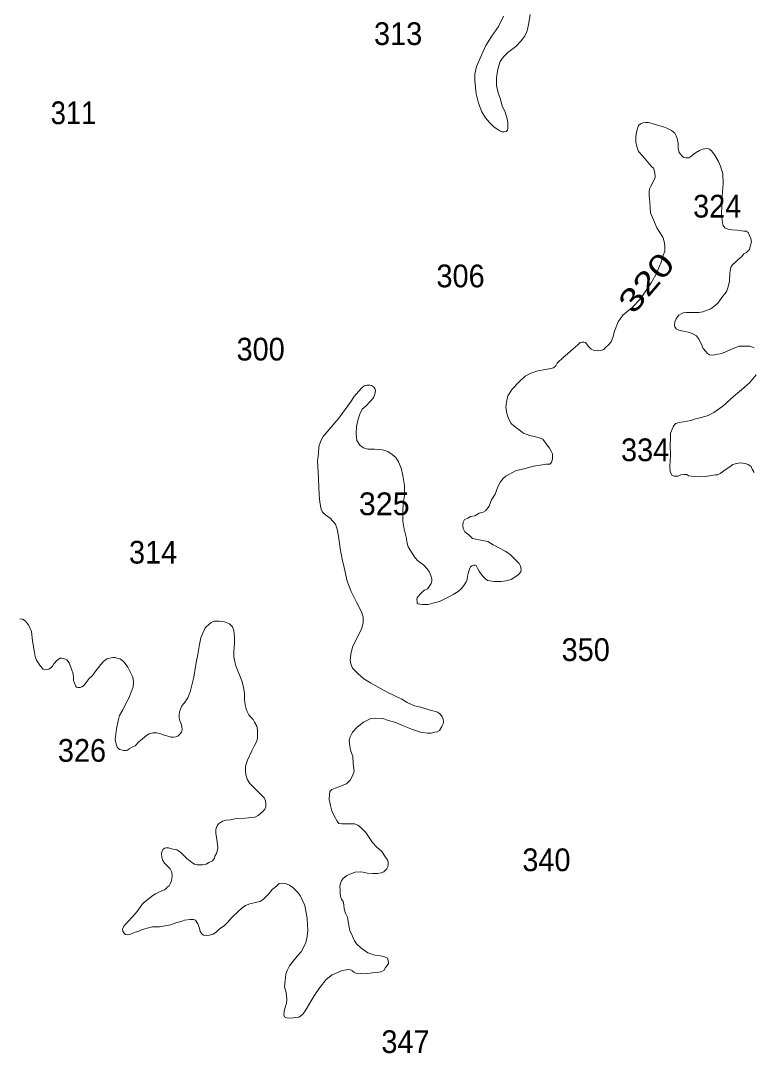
# Model space of a CAD drawing. Extents: x 445.4 to 500, y 8728.7 to 8784.
# Drawn here: x 472.73 to 477.88, y 8735.37 to 8742.64 of the extents above; entities that cross this region are included whole.
import ezdxf
from ezdxf.enums import TextEntityAlignment as Align

# ---------------------------------------------------------------- set-up
doc = ezdxf.new("R2010")
doc.units = 0
doc.header["$LTSCALE"] = 0.064
doc.layers.add('2', color=7, linetype='Continuous', lineweight=13)
doc.layers.add('21', color=7, linetype='Continuous')
doc.layers.add('61', color=7, linetype='Continuous')

msp = doc.modelspace()

# ---------------------------------------------------------------- linework, layer by layer
at = {"layer": '2'}
for points in [[(476.3142, 8742.6807), (476.306, 8742.622), (476.2962, 8742.5748), (476.2864, 8742.5487), (476.275, 8742.5275), (476.2505, 8742.4933), (476.2146, 8742.4558), (476.1575, 8742.4134), (476.1265, 8742.3825), (476.1053, 8742.3499), (476.0936, 8742.3225), (476.0855, 8742.2818), (476.0773, 8742.2345), (476.0789, 8742.1824), (476.0904, 8742.1303), (476.1067, 8742.0846), (476.1181, 8742.0374), (476.1361, 8742.0015), (476.1508, 8741.9575), (476.1573, 8741.9208), (476.1589, 8741.8947), (476.1589, 8741.8816), (476.1557, 8741.867), (476.1475, 8741.8572), (476.1312, 8741.8556), (476.1181, 8741.8556), (476.1018, 8741.8621), (476.0871, 8741.8719), (476.0626, 8741.8882), (476.0283, 8741.9224), (476.0006, 8741.9533), (475.9745, 8741.9973), (475.9516, 8742.0576), (475.9353, 8742.1228), (475.9251, 8742.2151), (475.9251, 8742.2607), (475.9382, 8742.3145), (475.9627, 8742.3748), (476.0035, 8742.4636), (476.0443, 8742.5255), (476.0917, 8742.5972), (476.1276, 8742.6689)], [(477.0785, 8741.9003), (477.0666, 8741.8626), (477.0586, 8741.8229), (477.0586, 8741.7833), (477.0646, 8741.7516), (477.0785, 8741.7178), (477.1083, 8741.6841), (477.1321, 8741.6564), (477.154, 8741.6286), (477.1679, 8741.6128), (477.1818, 8741.6009), (477.1917, 8741.5691), (477.1937, 8741.5334), (477.1739, 8741.489), (477.1619, 8741.4685), (477.154, 8741.4546), (477.152, 8741.4367), (477.152, 8741.407), (477.156, 8741.3614), (477.1619, 8741.286), (477.1818, 8741.2365), (477.2056, 8741.1809), (477.2496, 8741.1154), (477.257, 8741.0832), (477.262, 8741.051), (477.262, 8741.0163), (477.2496, 8740.9816), (477.2372, 8740.9395), (477.2024, 8740.854), (477.1676, 8740.792), (477.1329, 8740.7449), (477.0906, 8740.6805), (477.0336, 8740.6186), (476.9665, 8740.5665), (476.9343, 8740.5195), (476.909, 8740.4537), (476.8966, 8740.4091), (476.8842, 8740.3769), (476.8668, 8740.3571), (476.8445, 8740.3373), (476.8346, 8740.3249), (476.8122, 8740.3174), (476.7874, 8740.315), (476.765, 8740.3174), (476.7452, 8740.3273), (476.7267, 8740.3447), (476.7129, 8740.3619), (476.7034, 8740.3723), (476.6921, 8740.3766), (476.6818, 8740.3766), (476.6679, 8740.3723), (476.6498, 8740.3576), (476.6169, 8740.3283), (476.5772, 8740.2929), (476.5495, 8740.2705), (476.5061, 8740.2273), (476.4962, 8740.2099), (476.4788, 8740.1951), (476.4615, 8740.1901), (476.4242, 8740.1827), (476.3696, 8740.1728), (476.32, 8740.1579), (476.2802, 8740.1356), (476.2356, 8740.0935), (476.1884, 8740.0439), (476.1586, 8739.9968), (476.1486, 8739.9537), (476.1436, 8739.9165), (476.151, 8739.8769), (476.1635, 8739.8372), (476.1808, 8739.8025), (476.2032, 8739.7852), (476.228, 8739.7654), (476.2677, 8739.7356), (476.3124, 8739.7183), (476.3645, 8739.7059), (476.4043, 8739.6935), (476.434, 8739.6514), (476.4515, 8739.6304), (476.4628, 8739.6094), (476.4712, 8739.5897), (476.4726, 8739.5728), (476.4726, 8739.5532), (476.467, 8739.5391), (476.4656, 8739.5279), (476.4529, 8739.518), (476.4276, 8739.5166), (476.3867, 8739.511), (476.3375, 8739.5026), (476.2797, 8739.4871), (476.2122, 8739.4689), (476.1442, 8739.4329), (476.1259, 8739.4161), (476.1076, 8739.3936), (476.0879, 8739.3571), (476.0696, 8739.3065), (476.0443, 8739.2657), (476.026, 8739.2208), (476.0001, 8739.1879), (475.9847, 8739.1802), (475.9559, 8739.1725)], [(477.8618, 8740.347), (477.8235, 8740.347), (477.7852, 8740.347), (477.7312, 8740.3268), (477.6862, 8740.3043), (477.6524, 8740.2931), (477.6321, 8740.2908), (477.6006, 8740.2841), (477.5781, 8740.2863), (477.5623, 8740.2953), (477.5511, 8740.3088), (477.5331, 8740.3313), (477.5173, 8740.3672), (477.5015, 8740.3964), (477.4858, 8740.4189), (477.4655, 8740.4324), (477.4385, 8740.4436), (477.3935, 8740.4526), (477.3613, 8740.4601), (477.3433, 8740.4695), (477.3339, 8740.4836), (477.3308, 8740.4953), (477.3331, 8740.5188), (477.3425, 8740.5407), (477.3519, 8740.5532), (477.3621, 8740.5665), (477.3778, 8740.5751), (477.3927, 8740.5814), (477.4123, 8740.5853), (477.4476, 8740.5853), (477.5025, 8740.5853), (477.5307, 8740.5892), (477.548, 8740.5955), (477.5864, 8740.6096), (477.606, 8740.6237), (477.6358, 8740.6495), (477.6713, 8740.6988), (477.6967, 8740.7306), (477.7079, 8740.764), (477.7174, 8740.8037), (477.7206, 8740.8593), (477.7254, 8740.8926), (477.7302, 8740.9085), (477.7413, 8740.9212), (477.7588, 8740.9387), (477.7795, 8740.9578), (477.8018, 8740.9768), (477.8193, 8740.9959), (477.8368, 8741.007), (477.8575, 8741.0277), (477.8657, 8741.0572), (477.8721, 8741.0826), (477.8689, 8741.1049), (477.8593, 8741.1271), (477.8482, 8741.1462), (477.8355, 8741.1557), (477.8196, 8741.1573), (477.802, 8741.1589), (477.7718, 8741.1636), (477.7336, 8741.1652), (477.7145, 8741.1684), (477.7002, 8741.1732), (477.6858, 8741.1811), (477.6731, 8741.197), (477.6683, 8741.2145), (477.6612, 8741.272), (477.6632, 8741.3414), (477.6652, 8741.4048), (477.6732, 8741.4901), (477.6712, 8741.5595), (477.6553, 8741.6142), (477.6414, 8741.6479), (477.6136, 8741.6915), (477.5917, 8741.7212), (477.5758, 8741.7331), (477.5599, 8741.7391), (477.544, 8741.7371), (477.5281, 8741.7331), (477.5063, 8741.7232), (477.4785, 8741.7074), (477.4447, 8741.6816), (477.4308, 8741.6736), (477.4109, 8741.6717), (477.397, 8741.6756), (477.3851, 8741.6855), (477.3632, 8741.7093), (477.3573, 8741.7411), (477.3573, 8741.7748), (477.3493, 8741.8085), (477.3434, 8741.8283), (477.3334, 8741.8462), (477.3096, 8741.864), (477.2778, 8741.8818), (477.254, 8741.8918), (477.2122, 8741.9017), (477.1725, 8741.9136), (477.148, 8741.9221), (477.1262, 8741.9221), (477.1083, 8741.9201), (477.0924, 8741.9122), (477.0785, 8741.9003)], [(477.8911, 8740.3358), (477.8618, 8740.347)], [(477.8905, 8739.4592), (477.8775, 8739.4827), (477.8694, 8739.5005), (477.849, 8739.5135), (477.8271, 8739.5216), (477.7962, 8739.5257), (477.7815, 8739.5249), (477.7661, 8739.5216), (477.7417, 8739.5135), (477.7189, 8739.4989), (477.6945, 8739.4811), (477.652, 8739.4506), (477.6347, 8739.443), (477.6194, 8739.441), (477.5619, 8739.4334), (477.516, 8739.4277), (477.47, 8739.4296), (477.4297, 8739.4353), (477.4163, 8739.4449), (477.3953, 8739.4449), (477.3742, 8739.443), (477.3569, 8739.4334), (477.3435, 8739.4315), (477.3282, 8739.4315), (477.3129, 8739.4391), (477.2995, 8739.4659), (477.2976, 8739.5022), (477.3033, 8739.5768), (477.2995, 8739.6533), (477.3014, 8739.6992), (477.3033, 8739.7355), (477.3206, 8739.7795), (477.3378, 8739.8024), (477.3627, 8739.8101), (477.3933, 8739.8158), (477.4451, 8739.8235), (477.4796, 8739.8349), (477.5102, 8739.8426), (477.5668, 8739.8584), (477.6073, 8739.8809), (477.6704, 8739.9258), (477.7447, 8739.9933), (477.801, 8740.0404), (477.8573, 8740.0899), (477.9046, 8740.1447)], [(475.0912, 8739.7291), (475.0931, 8739.7829), (475.1047, 8739.8328), (475.1162, 8739.8693), (475.1335, 8739.9038), (475.1604, 8739.9268), (475.2123, 8739.9836), (475.2216, 8740.0093), (475.227, 8740.0362), (475.2229, 8740.0496), (475.2135, 8740.0604), (475.1987, 8740.0698), (475.1866, 8740.0725), (475.1664, 8740.0725), (475.1476, 8740.0671), (475.1314, 8740.0537), (475.1072, 8740.0281), (475.0763, 8739.9932), (475.052, 8739.9543), (474.9686, 8739.8414), (474.8869, 8739.7445), (474.86, 8739.7119), (474.8426, 8739.6812), (474.8273, 8739.6389), (474.8253, 8739.5948), (474.8196, 8739.5391), (474.8234, 8739.4662), (474.8311, 8739.302), (474.835, 8739.2501), (474.8446, 8739.2002), (474.8542, 8739.178), (474.8773, 8739.1588), (474.9081, 8739.1377), (474.9273, 8739.1166), (474.9466, 8739.0954), (474.9581, 8739.059), (474.9677, 8739.011), (474.9773, 8738.9227), (474.9927, 8738.8478), (475.0062, 8738.7902), (475.0276, 8738.6931), (475.0564, 8738.6201), (475.093, 8738.5453), (475.1276, 8738.4781), (475.1391, 8738.4416), (475.1391, 8738.4032), (475.1314, 8738.3617), (475.118, 8738.3367), (475.093, 8738.2868), (475.066, 8738.2293), (475.0526, 8738.1793), (475.0487, 8738.1371), (475.0526, 8738.1129), (475.0661, 8738.0822), (475.1045, 8738.0418), (475.1449, 8738.0054), (475.193, 8737.9785), (475.2449, 8737.9478), (475.3084, 8737.9132), (475.3623, 8737.8864), (475.4123, 8737.8633), (475.4488, 8737.8403), (475.5007, 8737.8173), (475.545, 8737.8077), (475.6123, 8737.7865), (475.6661, 8737.7712), (475.6835, 8737.7558), (475.695, 8737.7385), (475.7027, 8737.7213), (475.7046, 8737.704), (475.7027, 8737.6886), (475.6931, 8737.6714), (475.6782, 8737.6416), (475.6609, 8737.634), (475.6436, 8737.632), (475.6186, 8737.6244), (475.5936, 8737.6244), (475.5436, 8737.6301), (475.4878, 8737.6493), (475.4167, 8737.6781), (475.3705, 8737.6992), (475.3186, 8737.7127), (475.2782, 8737.7261), (475.2282, 8737.7299), (475.1936, 8737.7261), (475.1436, 8737.7012), (475.0974, 8737.6666), (475.0647, 8737.632), (475.0493, 8737.5975), (475.0416, 8737.5745), (475.0455, 8737.5322), (475.0513, 8737.5034), (475.0686, 8737.4593), (475.0705, 8737.4113), (475.0763, 8737.3556), (475.0662, 8737.3237), (475.0489, 8737.293), (475.022, 8737.2681), (474.97, 8737.2469), (474.9431, 8737.2373), (474.92, 8737.2277)], [(475.9559, 8739.1725), (475.9251, 8739.1533), (475.8962, 8739.1476), (475.877, 8739.1361), (475.8539, 8739.1265), (475.8443, 8739.1092), (475.8405, 8739.0881), (475.8443, 8739.0631), (475.8559, 8739.0401), (475.8828, 8739.019), (475.9097, 8738.994), (475.9443, 8738.9863), (475.9789, 8738.9786), (476.0174, 8738.9729), (476.054, 8738.9499), (476.1386, 8738.9057), (476.1732, 8738.8827), (476.1963, 8738.8596), (476.237, 8738.8183), (476.2466, 8738.7991), (476.2524, 8738.7761), (476.2505, 8738.7588), (476.2389, 8738.7454), (476.2274, 8738.7358), (476.1812, 8738.705), (476.1447, 8738.6954), (476.1101, 8738.6916), (476.062, 8738.6916), (476.0139, 8738.6974), (476.0004, 8738.7089), (475.9774, 8738.7338), (475.9562, 8738.7645), (475.9439, 8738.7855), (475.9346, 8738.8031), (475.9305, 8738.8055), (475.9192, 8738.8063), (475.9119, 8738.8047), (475.9038, 8738.8015), (475.8957, 8738.7934), (475.8875, 8738.778), (475.8802, 8738.7578), (475.8754, 8738.7286), (475.8713, 8738.7043), (475.8656, 8738.6881), (475.8486, 8738.6638), (475.8316, 8738.6428), (475.8089, 8738.6201), (475.7742, 8738.6), (475.7421, 8738.5822), (475.7065, 8738.5644), (475.6771, 8738.5511), (475.6299, 8738.5395), (475.5978, 8738.5288), (475.5773, 8738.5288), (475.5568, 8738.5288), (475.5408, 8738.5315), (475.5283, 8738.5351), (475.5212, 8738.5395), (475.5194, 8738.5502), (475.5185, 8738.5635), (475.5212, 8738.5751), (475.5274, 8738.5866), (475.5443, 8738.6035), (475.5622, 8738.6222), (475.5729, 8738.6311), (475.5836, 8738.6356), (475.5925, 8738.64), (475.604, 8738.656), (475.6183, 8738.6782), (475.6236, 8738.696), (475.6236, 8738.7111), (475.6174, 8738.7343), (475.6058, 8738.7574), (475.5907, 8738.7805), (475.5666, 8738.8064), (475.5416, 8738.8256), (475.5223, 8738.839), (475.505, 8738.8582), (475.48, 8738.8985), (475.4569, 8738.935), (475.4473, 8738.9715), (475.4454, 8738.9945), (475.428, 8739.0591), (475.4203, 8739.1148), (475.4203, 8739.1839), (475.4223, 8739.2376), (475.43, 8739.2961), (475.43, 8739.3671), (475.4184, 8739.4363), (475.4069, 8739.4881), (475.3896, 8739.5322), (475.3704, 8739.5629), (475.3453, 8739.586), (475.3146, 8739.6052), (475.2761, 8739.6186), (475.2203, 8739.6225), (475.172, 8739.6216), (475.1431, 8739.6312), (475.1162, 8739.6504), (475.095, 8739.683), (475.0912, 8739.7291)], [(473.8352, 8737.6034), (473.8215, 8737.5972), (473.8066, 8737.596), (473.7891, 8737.596), (473.7742, 8737.601), (473.7394, 8737.6109), (473.7108, 8737.6221), (473.6897, 8737.627), (473.6748, 8737.627), (473.6598, 8737.6258), (473.635, 8737.6196), (473.6163, 8737.6072), (473.5877, 8737.5848), (473.5628, 8737.5625), (473.5362, 8737.5358), (473.5101, 8737.5234), (473.4939, 8737.5147), (473.4827, 8737.5048), (473.4728, 8737.5023), (473.4553, 8737.5023), (473.4479, 8737.5048), (473.4255, 8737.5098), (473.4106, 8737.5247), (473.4019, 8737.5458), (473.3957, 8737.5805), (473.4044, 8737.6537), (473.4156, 8737.7096), (473.4255, 8737.7493), (473.4491, 8737.7876), (473.469, 8737.8286), (473.4927, 8737.8708), (473.5088, 8737.9129), (473.5213, 8737.9489), (473.525, 8737.9849), (473.52, 8738.0172), (473.4976, 8738.0606), (473.4852, 8738.0892), (473.4591, 8738.1224), (473.4404, 8738.1398), (473.428, 8738.146), (473.4081, 8738.1522), (473.3957, 8738.1559), (473.3795, 8738.1559), (473.3559, 8738.1522), (473.336, 8738.146), (473.3136, 8738.1274), (473.2937, 8738.1075), (473.2788, 8738.0864), (473.2589, 8738.0628), (473.2353, 8738.0293), (473.2117, 8738.0082), (473.1925, 8737.9804), (473.1738, 8737.958), (473.1614, 8737.9493), (473.1502, 8737.9456), (473.1328, 8737.9444), (473.1241, 8737.9469), (473.1166, 8737.9568), (473.1104, 8737.9766), (473.1029, 8737.9953), (473.1029, 8738.0139), (473.1005, 8738.0424), (473.0893, 8738.0735), (473.0719, 8738.1194), (473.0545, 8738.1392), (473.0383, 8738.1479), (473.0196, 8738.1516), (473.0084, 8738.1516), (472.9973, 8738.1454), (472.9848, 8738.1343), (472.9649, 8738.1119), (472.9537, 8738.0946), (472.9401, 8738.0821), (472.9276, 8738.0747), (472.9077, 8738.0697), (472.8878, 8738.0747), (472.8692, 8738.0946), (472.8567, 8738.1156), (472.8418, 8738.138), (472.8319, 8738.164), (472.8269, 8738.1914), (472.8147, 8738.2727), (472.8075, 8738.3404), (472.7861, 8738.3867), (472.7629, 8738.4134), (472.7433, 8738.4258), (472.7255, 8738.4294)], [(473.9008, 8736.7427), (473.9356, 8736.713), (473.9543, 8736.7018), (473.9729, 8736.6968), (473.9928, 8736.6968), (474.0102, 8736.6981), (474.0363, 8736.703), (474.0538, 8736.7142), (474.0811, 8736.7254), (474.0935, 8736.7452), (474.0973, 8736.7589), (474.1085, 8736.7775), (474.1134, 8736.7936), (474.1172, 8736.8135), (474.1147, 8736.8408), (474.111, 8736.8755), (474.1039, 8736.9197), (474.1039, 8736.9495), (474.1126, 8736.9719), (474.1213, 8736.9855), (474.1512, 8737.0054), (474.1761, 8737.0116), (474.2059, 8737.0141), (474.237, 8737.0215), (474.3103, 8737.0252), (474.3787, 8737.0339), (474.4024, 8737.0451), (474.4198, 8737.06), (474.4347, 8737.0736), (474.4484, 8737.0898), (474.4546, 8737.1059), (474.4558, 8737.127), (474.4533, 8737.1468), (474.4434, 8737.1679), (474.421, 8737.1928), (474.3691, 8737.2445), (474.3429, 8737.2705), (474.3268, 8737.2966), (474.3143, 8737.3313), (474.3119, 8737.3611), (474.3131, 8737.3921), (474.3255, 8737.4343), (474.358, 8737.4997), (474.3766, 8737.537), (474.3891, 8737.5618), (474.3978, 8737.5854), (474.3978, 8737.6164), (474.3965, 8737.6462), (474.3916, 8737.6722), (474.3754, 8737.7008), (474.3667, 8737.7206), (474.3493, 8737.7376), (474.3368, 8737.7538), (474.3244, 8737.7773), (474.3169, 8737.796), (474.3107, 8737.8233), (474.3058, 8737.8617), (474.3045, 8737.9039), (474.2983, 8737.9486), (474.2871, 8737.9928), (474.2721, 8738.0263), (474.2585, 8738.0623), (474.2435, 8738.0971), (474.2373, 8738.1268), (474.2311, 8738.1616), (474.2299, 8738.2001), (474.2361, 8738.2542), (474.2361, 8738.2964), (474.2298, 8738.346), (474.2199, 8738.3733), (474.2, 8738.3944), (474.1652, 8738.4081), (474.1266, 8738.413), (474.1067, 8738.413), (474.0931, 8738.4118), (474.0719, 8738.4031), (474.0533, 8738.3894), (474.0284, 8738.3659), (474.0122, 8738.3274), (473.9973, 8738.2951), (473.9899, 8738.248), (473.9762, 8738.1772), (473.9675, 8738.1325), (473.9613, 8738.0941), (473.9496, 8738.0187), (473.9334, 8737.9529), (473.9235, 8737.9157), (473.9073, 8737.8723), (473.8812, 8737.835), (473.8638, 8737.8164), (473.8551, 8737.7933), (473.8488, 8737.7735), (473.8463, 8737.7499), (473.8451, 8737.73), (473.8513, 8737.7114), (473.8588, 8737.6903), (473.865, 8737.6692), (473.8662, 8737.6506), (473.8625, 8737.632), (473.8538, 8737.6183), (473.8352, 8737.6034)], [(474.92, 8737.2277), (474.9066, 8737.2124), (474.9027, 8737.1913), (474.9008, 8737.1567), (474.9104, 8737.1145), (474.92, 8737.078), (474.9354, 8737.0415), (474.9585, 8737.0051), (474.9701, 8736.9871), (474.9893, 8736.9852), (475.0143, 8736.9852), (475.0547, 8736.9852), (475.0797, 8736.9852), (475.1028, 8736.9756), (475.1239, 8736.9602), (475.1585, 8736.9257), (475.2066, 8736.8547), (475.2374, 8736.822), (475.272, 8736.7913), (475.2972, 8736.7519), (475.3118, 8736.7327), (475.3166, 8736.7161), (475.3166, 8736.7015), (475.3147, 8736.684), (475.3059, 8736.6693), (475.2864, 8736.6489), (475.2678, 8736.6401), (475.2414, 8736.6352), (475.2092, 8736.6352), (475.1711, 8736.6391), (475.1369, 8736.6459), (475.1183, 8736.6479), (475.0841, 8736.645), (475.047, 8736.6323), (475.0255, 8736.6216), (474.9991, 8736.6021), (474.987, 8736.5869), (474.984, 8736.5733), (474.9772, 8736.547), (474.9775, 8736.5194), (474.9775, 8736.4945), (474.9815, 8736.4736), (474.988, 8736.4553), (474.9985, 8736.4396), (475.005, 8736.4148), (475.0063, 8736.3874), (475.0168, 8736.3577), (475.0299, 8736.329), (475.0391, 8736.2701), (475.047, 8736.2336), (475.0587, 8736.2113), (475.0692, 8736.1839), (475.0784, 8736.163), (475.0941, 8736.1408), (475.1229, 8736.1133), (475.174, 8736.0777), (475.2221, 8736.0623), (475.2632, 8736.0572), (475.2907, 8736.0503), (475.3113, 8736.0417), (475.3164, 8736.0246), (475.3181, 8736.0041), (475.3095, 8735.9887), (475.2975, 8735.975), (475.2848, 8735.9546), (475.2644, 8735.9437), (475.2378, 8735.939), (475.2065, 8735.9374), (475.1564, 8735.9312), (475.1188, 8735.9327), (475.0875, 8735.9359), (475.075, 8735.9421), (475.064, 8735.9515), (475.0609, 8735.9562), (475.0359, 8735.9609), (475.0233, 8735.9593), (474.9936, 8735.9531), (474.956, 8735.9374), (474.9232, 8735.9234), (474.8793, 8735.8906), (474.8355, 8735.8343), (474.7948, 8735.7749), (474.7682, 8735.7296), (474.738, 8735.6773), (474.7176, 8735.6492), (474.7004, 8735.632), (474.6879, 8735.6242), (474.6675, 8735.6226), (474.6284, 8735.6179), (474.6018, 8735.621), (474.5877, 8735.6273), (474.583, 8735.6398), (474.5846, 8735.6664), (474.594, 8735.7038), (474.6018, 8735.721), (474.6034, 8735.7492), (474.5987, 8735.7992), (474.5861, 8735.8382), (474.5908, 8735.882), (474.5971, 8735.9273), (474.6049, 8735.9538)], [(474.6049, 8735.9538), (474.6222, 8735.9877), (474.6488, 8736.019), (474.677, 8736.0549), (474.7036, 8736.0861), (474.7224, 8736.1205), (474.738, 8736.1518), (474.7474, 8736.1924), (474.7505, 8736.2346), (474.7468, 8736.3197), (474.729, 8736.4106), (474.6962, 8736.4812), (474.6755, 8736.5064), (474.6463, 8736.5369), (474.6227, 8736.555), (474.5935, 8736.5661), (474.5726, 8736.5675), (474.549, 8736.5661), (474.5296, 8736.548), (474.5004, 8736.5231), (474.4753, 8736.4911), (474.4517, 8736.4676), (474.4364, 8736.4523), (474.4128, 8736.4384), (474.3836, 8736.4315), (474.3433, 8736.4232), (474.3127, 8736.4107), (474.2891, 8736.394), (474.2585, 8736.3663), (474.2197, 8736.3282), (474.1836, 8736.2885), (474.1625, 8736.2686), (474.1438, 8736.2562), (474.1227, 8736.2388), (474.109, 8736.2252), (474.0841, 8736.2091), (474.0593, 8736.2016), (474.0369, 8736.2004), (474.0158, 8736.2016), (474.0071, 8736.2103), (473.9934, 8736.2277), (473.9884, 8736.2525), (473.976, 8736.281), (473.9598, 8736.3071), (473.9461, 8736.3121), (473.9225, 8736.3133), (473.884, 8736.3071), (473.8591, 8736.2997), (473.8292, 8736.291), (473.7838, 8736.276), (473.7478, 8736.2673), (473.7067, 8736.2599), (473.657, 8736.2599), (473.6396, 8736.2574), (473.6197, 8736.2524), (473.5811, 8736.24), (473.5625, 8736.2301), (473.5364, 8736.2227), (473.5152, 8736.2152), (473.4966, 8736.2065), (473.4804, 8736.2053), (473.468, 8736.2078), (473.4568, 8736.2177), (473.4493, 8736.2301), (473.4481, 8736.2462), (473.4593, 8736.2673), (473.4829, 8736.2934), (473.514, 8736.3281), (473.5501, 8736.3679), (473.5762, 8736.4076), (473.5923, 8736.4274), (473.6172, 8736.4498), (473.6595, 8736.482), (473.6781, 8736.4944), (473.7117, 8736.5093), (473.7428, 8736.5217), (473.754, 8736.5304), (473.7602, 8736.5404), (473.7752, 8736.5497), (473.7814, 8736.5646), (473.7901, 8736.5795), (473.7951, 8736.5993), (473.7963, 8736.6179), (473.7951, 8736.6465), (473.7814, 8736.6701), (473.7603, 8736.6899), (473.7429, 8736.7085), (473.7304, 8736.7272), (473.723, 8736.7514), (473.7218, 8736.7738), (473.7255, 8736.7949), (473.7317, 8736.8048), (473.7367, 8736.8098), (473.7429, 8736.8147), (473.7541, 8736.816), (473.7702, 8736.8172), (473.7914, 8736.811), (473.8299, 8736.8023), (473.856, 8736.7862), (473.8797, 8736.7626), (473.9008, 8736.7427)]]:
    msp.add_lwpolyline(points, dxfattribs=at)

# ---------------------------------------------------------------- texts
at = {"layer": '21'}
for s, width, p in [('313', 0.95, (475.2168, 8742.4666)), ('311', 0.9, (472.9417, 8741.9096)), ('324', 0.95, (477.4615, 8741.2525)), ('306', 0.95, (475.656, 8740.7615)), ('300', 0.95, (474.2494, 8740.2463)), ('334', 0.95, (476.9545, 8739.538)), ('314', 0.95, (473.4927, 8738.8173)), ('326', 0.95, (472.9923, 8737.4225)), ('340', 0.95, (476.26, 8736.6527)), ('347', 0.95, (475.2685, 8735.373))]:
    msp.add_text(s, height=0.16, dxfattribs=dict(at, width=width)).set_placement(p)
msp.add_text('325', height=0.16, dxfattribs=at).set_placement((475.1101, 8739.158))
at = {"layer": '21', "width": 0.95}
msp.add_text('350', height=0.16, dxfattribs=at).set_placement((476.8757, 8738.1319), align=Align.RIGHT)
at = {"layer": '61', "width": 1.3}
msp.add_text('320', height=0.16, rotation=49.653, dxfattribs=at).set_placement((477.1937, 8740.7428), align=Align.CENTER)

doc.saveas('drawing.dxf')
